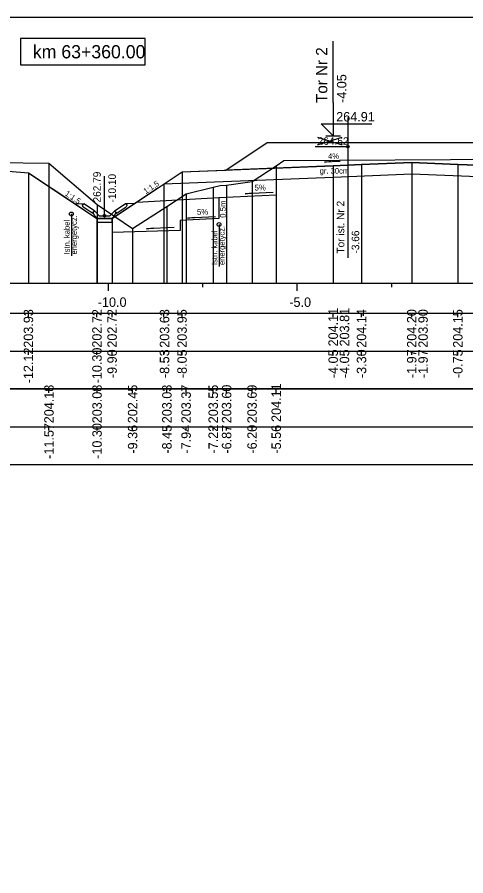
# Model space of a CAD drawing. Extents: x 6516023 to 6560129, y 5513077 to 5529206.
# Drawn here: x 6520843.14 to 6520855.01, y 5514331.26 to 5514354.01 of the extents above; entities that cross this region are included whole.
import ezdxf

# ---------------------------------------------------------------- set-up
doc = ezdxf.new("R2010")
doc.units = 0
for name, color, linetype in [('IR_default', 7, 'Continuous'), ('TOR_PRZEK_P-inne branze', 7, 'Continuous'), ('TOR_PRZEK_P-kable', 7, 'Continuous'), ('TOR_PRZEK_P-komponent', 7, 'Continuous'), ('TOR_PRZEK_P-odwodnienie', 7, 'Continuous'), ('TOR_PRZEK_P-opisy', 7, 'Continuous'), ('TOR_PRZEK_P-schodkowanie+wymiana', 7, 'Continuous'), ('TOR_PRZEK_P-tabelka istniejace', 7, 'Continuous'), ('TOR_PRZEK_P-tabelka projektowane', 7, 'Continuous'), ('TOR_PRZEK_P-teren istniejacy', 7, 'Continuous'), ('TOR_PRZEK_P-tory istniejace', 7, 'Continuous'), ('TOR_PRZEK_P-tory projektowane', 7, 'Continuous'), ('TOR_PRZEK_P-uklad odniesienia', 7, 'Continuous'), ('TOR_PRZEK_P-warstwa ochronna I', 7, 'Continuous'), ('TOR_PRZEK_P-warstwa ochronna II', 7, 'Continuous'), ('TOR_PS_T-skarpy projektowane', 7, 'Continuous'), ('TOR_RAMKI-ramka+tabelka 1', 7, 'Continuous')]:
    doc.layers.add(name, color=color, linetype=linetype)

msp = doc.modelspace()

# ---------------------------------------------------------------- linework, layer by layer
at = {"layer": 'IR_default'}
msp.add_lwpolyline([(6520843.435, 5514349.886), (6520844.665, 5514349.066), (6520844.671, 5514349.062), (6520845.25, 5514348.676), (6520845.254, 5514348.676), (6520845.65, 5514348.676), (6520845.663, 5514348.684), (6520846.863, 5514349.484), (6520846.87, 5514349.489), (6520847.502, 5514349.91), (6520848.65, 5514349.956), (6520848.661, 5514349.956), (6520848.672, 5514349.964), (6520849.752, 5514350.683), (6520849.786, 5514350.683), (6520853.252, 5514350.683), (6520853.796, 5514350.683), (6520853.802, 5514350.683), (6520853.836, 5514350.683), (6520857.302, 5514350.683)], dxfattribs=at)
at = {"layer": 'TOR_PRZEK_P-inne branze'}
msp.add_lwpolyline([(6520834.582, 5514349.573), (6520834.88, 5514349.771), (6520835.455, 5514350.155), (6520835.71, 5514350.175), (6520836.205, 5514350.215), (6520837.309, 5514350.181), (6520839.455, 5514350.117), (6520840.048, 5514350.099), (6520841.205, 5514350.065), (6520841.459, 5514350.044), (6520841.955, 5514350.005), (6520842.454, 5514349.965), (6520843.435, 5514349.886)], dxfattribs=at)
at = {"layer": 'TOR_PRZEK_P-kable'}
for p, q in [((6520844.572, 5514348.793), (6520844.572, 5514347.684)), ((6520848.482, 5514348.514), (6520848.482, 5514347.404))]:
    msp.add_line(p, q, dxfattribs=at)
for centre in [(6520844.572, 5514348.793), (6520848.482, 5514348.514)]:
    msp.add_circle(centre, 0.05, dxfattribs=at)
at = {"layer": 'TOR_PRZEK_P-komponent'}
msp.add_lwpolyline([(6520849.752, 5514350.683), (6520853.252, 5514350.683), (6520853.802, 5514350.683), (6520857.302, 5514350.683), (6520858.385, 5514349.961), (6520855.552, 5514350.074), (6520854.802, 5514350.104), (6520853.582, 5514350.153), (6520852.252, 5514350.1), (6520851.502, 5514350.07), (6520848.661, 5514349.956), (6520848.661, 5514349.956)], close=True, dxfattribs=at)
at = {"layer": 'TOR_PRZEK_P-odwodnienie'}
for p, q in [((6520845.451, 5514348.746), (6520845.451, 5514349.79)), ((6520845.142, 5514348.805), (6520844.88, 5514348.979)), ((6520845.186, 5514348.872), (6520844.906, 5514349.059)), ((6520845.715, 5514348.872), (6520845.996, 5514349.059)), ((6520845.76, 5514348.805), (6520846.021, 5514348.979)), ((6520845.153, 5514348.822), (6520845.142, 5514348.805)), ((6520845.143, 5514348.841), (6520845.191, 5514348.865)), ((6520845.186, 5514348.872), (6520845.178, 5514348.859)), ((6520845.311, 5514348.746), (6520845.191, 5514348.865)), ((6520845.261, 5514348.676), (6520845.641, 5514348.676)), ((6520845.311, 5514348.746), (6520845.591, 5514348.746)), ((6520845.591, 5514348.746), (6520845.711, 5514348.865)), ((6520845.711, 5514348.865), (6520845.758, 5514348.841)), ((6520845.715, 5514348.872), (6520845.724, 5514348.859)), ((6520845.749, 5514348.822), (6520845.76, 5514348.805))]:
    msp.add_line(p, q, dxfattribs=at)
for points in [[(6520846.519, 5514349.239), (6520846.518, 5514349.239), (6520846.519, 5514349.239), (6520846.518, 5514349.238), (6520846.519, 5514349.239), (6520846.519, 5514349.238), (6520846.519, 5514349.239), (6520846.519, 5514349.239)], [(6520844.659, 5514349.07), (6520844.906, 5514349.059)], [(6520844.855, 5514349.032), (6520844.906, 5514349.059)], [(6520844.855, 5514349.032), (6520844.88, 5514348.979)], [(6520846.242, 5514349.07), (6520845.996, 5514349.059)], [(6520846.046, 5514349.032), (6520845.996, 5514349.059)], [(6520846.046, 5514349.032), (6520846.021, 5514348.979)], [(6520845.178, 5514348.859), (6520845.142, 5514348.841)], [(6520845.142, 5514348.841), (6520845.153, 5514348.822)], [(6520845.191, 5514348.746), (6520845.143, 5514348.841)], [(6520845.261, 5514348.676), (6520845.191, 5514348.746)], [(6520845.25, 5514348.676), (6520845.25, 5514348.676), (6520845.25, 5514348.676), (6520845.25, 5514348.675), (6520845.25, 5514348.676), (6520845.251, 5514348.675), (6520845.25, 5514348.676), (6520845.251, 5514348.676)], [(6520845.651, 5514348.676), (6520845.251, 5514348.676), (6520845.251, 5514348.576), (6520845.651, 5514348.576), (6520845.651, 5514348.676)], [(6520845.641, 5514348.676), (6520845.711, 5514348.746)], [(6520845.65, 5514348.676), (6520845.65, 5514348.676), (6520845.65, 5514348.676), (6520845.65, 5514348.675), (6520845.65, 5514348.676), (6520845.651, 5514348.675), (6520845.65, 5514348.676), (6520845.651, 5514348.676)], [(6520845.711, 5514348.746), (6520845.758, 5514348.841)], [(6520845.724, 5514348.859), (6520845.759, 5514348.841)], [(6520845.759, 5514348.841), (6520845.749, 5514348.822)], [(6520845.364, 5514348.469), (6520845.363, 5514348.469), (6520845.364, 5514348.469), (6520845.363, 5514348.468), (6520845.364, 5514348.469), (6520845.364, 5514348.468), (6520845.364, 5514348.469), (6520845.364, 5514348.469)]]:
    msp.add_lwpolyline(points, dxfattribs=at)
msp.add_circle((6520845.451, 5514348.746), 0.035, dxfattribs=at)
at = {"layer": 'TOR_PRZEK_P-opisy'}
msp.add_lwpolyline([(6520851.69, 5514350.183), (6520851.272, 5514350.163), (6520851.44, 5514350.192)], dxfattribs=at)
at = {"layer": 'TOR_PRZEK_P-schodkowanie+wymiana'}
for p, q in [((6520849.995, 5514349.71), (6520849.995, 5514349.293)), ((6520848.478, 5514349.217), (6520846.307, 5514349.097)), ((6520849.995, 5514349.293), (6520848.478, 5514349.217)), ((6520848.478, 5514349.217), (6520848.478, 5514348.674)), ((6520848.478, 5514348.674), (6520847.455, 5514348.623)), ((6520847.455, 5514348.623), (6520847.455, 5514348.351)), ((6520847.455, 5514348.351), (6520845.65, 5514348.302))]:
    msp.add_line(p, q, dxfattribs=at)
at = {"layer": 'TOR_PRZEK_P-tabelka istniejace'}
for p, q in [((6520843.979, 5514344.056), (6520843.979, 5514344.156)), ((6520845.252, 5514344.056), (6520845.252, 5514344.156)), ((6520846.194, 5514344.056), (6520846.194, 5514344.156)), ((6520847.101, 5514344.056), (6520847.101, 5514344.156)), ((6520847.609, 5514344.056), (6520847.609, 5514344.156)), ((6520848.327, 5514344.056), (6520848.327, 5514344.156)), ((6520848.681, 5514344.056), (6520848.681, 5514344.156)), ((6520849.355, 5514344.056), (6520849.355, 5514344.156)), ((6520849.995, 5514344.056), (6520849.995, 5514344.156)), ((6520811.752, 5514343.156), (6520895.552, 5514343.156)), ((6520843.979, 5514343.056), (6520843.979, 5514343.156)), ((6520845.252, 5514343.056), (6520845.252, 5514343.156)), ((6520846.194, 5514343.056), (6520846.194, 5514343.156)), ((6520847.101, 5514343.056), (6520847.101, 5514343.156)), ((6520847.609, 5514343.056), (6520847.609, 5514343.156)), ((6520848.327, 5514343.056), (6520848.327, 5514343.156)), ((6520848.681, 5514343.056), (6520848.681, 5514343.156)), ((6520849.355, 5514343.056), (6520849.355, 5514343.156)), ((6520849.995, 5514343.056), (6520849.995, 5514343.156))]:
    msp.add_line(p, q, dxfattribs=at)
for points in [[(6520843.979, 5514350.136), (6520843.979, 5514347.156), (6520843.979, 5514347.026), (6520843.979, 5514346.956)], [(6520849.995, 5514350.066), (6520849.995, 5514347.156), (6520849.995, 5514347.026), (6520849.995, 5514346.956)], [(6520849.355, 5514349.648), (6520849.355, 5514347.156), (6520849.355, 5514347.026), (6520849.355, 5514346.956)], [(6520848.327, 5514349.506), (6520848.327, 5514347.156), (6520848.327, 5514347.026), (6520848.327, 5514346.956)], [(6520848.681, 5514349.558), (6520848.681, 5514347.156), (6520848.681, 5514347.026), (6520848.681, 5514346.956)], [(6520847.609, 5514349.327), (6520847.609, 5514347.156), (6520847.609, 5514347.026), (6520847.609, 5514346.956)], [(6520845.252, 5514349.04), (6520845.252, 5514347.156), (6520845.252, 5514347.026), (6520845.252, 5514346.956)], [(6520847.101, 5514348.986), (6520847.101, 5514347.156), (6520847.101, 5514347.026), (6520847.101, 5514346.956)], [(6520846.194, 5514348.409), (6520846.194, 5514347.156), (6520846.194, 5514347.026), (6520846.194, 5514346.956)]]:
    msp.add_lwpolyline(points, dxfattribs=at)
msp.add_lwpolyline([(6520811.752, 5514344.156), (6520811.752, 5514342.156), (6520895.552, 5514342.156), (6520895.552, 5514344.156)], close=True, dxfattribs=at)
at = {"layer": 'TOR_PRZEK_P-tabelka projektowane'}
for p, q in [((6520843.435, 5514346.056), (6520843.435, 5514346.156)), ((6520845.25, 5514346.056), (6520845.25, 5514346.156)), ((6520845.65, 5514346.056), (6520845.65, 5514346.156)), ((6520847.023, 5514346.056), (6520847.023, 5514346.156)), ((6520847.502, 5514346.056), (6520847.502, 5514346.156)), ((6520851.502, 5514346.056), (6520851.502, 5514346.156)), ((6520852.252, 5514346.056), (6520852.252, 5514346.156)), ((6520853.582, 5514346.056), (6520853.582, 5514346.156)), ((6520854.802, 5514346.056), (6520854.802, 5514346.156)), ((6520811.752, 5514345.156), (6520895.552, 5514345.156)), ((6520843.435, 5514345.056), (6520843.435, 5514345.156)), ((6520845.25, 5514345.056), (6520845.25, 5514345.156)), ((6520845.65, 5514345.056), (6520845.65, 5514345.156)), ((6520847.023, 5514345.056), (6520847.023, 5514345.156)), ((6520847.502, 5514345.056), (6520847.502, 5514345.156)), ((6520851.502, 5514345.056), (6520851.502, 5514345.156)), ((6520852.252, 5514345.056), (6520852.252, 5514345.156)), ((6520853.582, 5514345.056), (6520853.582, 5514345.156)), ((6520854.802, 5514345.056), (6520854.802, 5514345.156))]:
    msp.add_line(p, q, dxfattribs=at)
for points in [[(6520851.502, 5514350.07), (6520851.502, 5514347.156), (6520851.502, 5514347.026), (6520851.502, 5514346.956)], [(6520852.252, 5514350.1), (6520852.252, 5514347.156), (6520852.252, 5514347.026), (6520852.252, 5514346.956)], [(6520853.582, 5514350.153), (6520853.582, 5514347.156), (6520853.582, 5514347.026), (6520853.582, 5514346.956)], [(6520854.802, 5514350.104), (6520854.802, 5514347.156), (6520854.802, 5514347.026), (6520854.802, 5514346.956)], [(6520843.435, 5514349.886), (6520843.435, 5514347.156), (6520843.435, 5514347.026), (6520843.435, 5514346.956)], [(6520847.502, 5514349.91), (6520847.502, 5514347.156), (6520847.502, 5514347.026), (6520847.502, 5514346.956)], [(6520853.582, 5514349.853), (6520853.582, 5514347.156), (6520853.582, 5514347.026), (6520853.582, 5514346.956)], [(6520847.023, 5514349.591), (6520847.023, 5514347.156), (6520847.023, 5514347.026), (6520847.023, 5514346.956)], [(6520851.502, 5514349.77), (6520851.502, 5514347.156), (6520851.502, 5514347.026), (6520851.502, 5514346.956)], [(6520845.25, 5514348.676), (6520845.25, 5514347.156), (6520845.25, 5514347.026), (6520845.25, 5514346.956)], [(6520845.65, 5514348.676), (6520845.65, 5514347.156), (6520845.65, 5514347.026), (6520845.65, 5514346.956)]]:
    msp.add_lwpolyline(points, dxfattribs=at)
msp.add_lwpolyline([(6520811.752, 5514346.156), (6520811.752, 5514344.156), (6520895.552, 5514344.156), (6520895.552, 5514346.156)], close=True, dxfattribs=at)
at = {"layer": 'TOR_PRZEK_P-teren istniejacy'}
msp.add_lwpolyline([(6520842.602, 5514350.158), (6520843.979, 5514350.136), (6520845.252, 5514349.04), (6520846.194, 5514348.409), (6520847.101, 5514348.986), (6520847.609, 5514349.327), (6520848.327, 5514349.506), (6520848.513, 5514349.543), (6520848.681, 5514349.558), (6520849.355, 5514349.648), (6520849.995, 5514350.066), (6520850.196, 5514350.21), (6520856.079, 5514350.241)], dxfattribs=at)
at = {"layer": 'TOR_PRZEK_P-tory istniejace'}
for p, q in [((6520851.891, 5514351.349), (6520851.891, 5514347.629)), ((6520851.092, 5514350.621), (6520851.744, 5514350.824)), ((6520851.092, 5514350.824), (6520851.744, 5514350.621)), ((6520851.892, 5514350.574), (6520851.026, 5514350.574))]:
    msp.add_line(p, q, dxfattribs=at)
msp.add_circle((6520851.892, 5514350.574), 0.035, dxfattribs=at)
at = {"layer": 'TOR_PRZEK_P-tory projektowane'}
for p, q in [((6520851.502, 5514351.741), (6520851.502, 5514353.373)), ((6520851.502, 5514351.741), (6520851.502, 5514350.863)), ((6520851.502, 5514350.863), (6520851.182, 5514351.182)), ((6520851.182, 5514351.182), (6520852.527, 5514351.182)), ((6520851.31, 5514350.863), (6520851.693, 5514350.863))]:
    msp.add_line(p, q, dxfattribs=at)
at = {"layer": 'TOR_PRZEK_P-uklad odniesienia'}
for p, q in [((6520815.552, 5514346.956), (6520895.552, 5514346.956)), ((6520845.552, 5514346.756), (6520845.552, 5514346.956)), ((6520848.052, 5514346.856), (6520848.052, 5514346.956)), ((6520850.552, 5514346.756), (6520850.552, 5514346.956)), ((6520853.052, 5514346.856), (6520853.052, 5514346.956))]:
    msp.add_line(p, q, dxfattribs=at)
msp.add_lwpolyline([(6520846.525, 5514353.44), (6520843.225, 5514353.44), (6520843.225, 5514352.74), (6520846.525, 5514352.74)], close=True, dxfattribs=at)
at = {"layer": 'TOR_PRZEK_P-warstwa ochronna I'}
msp.add_lwpolyline([(6520847.023, 5514349.591), (6520851.502, 5514349.77), (6520853.582, 5514349.853), (6520855.552, 5514349.774), (6520858.099, 5514349.672)], dxfattribs=at)
at = {"layer": 'TOR_PRZEK_P-warstwa ochronna II'}
msp.add_lwpolyline([(6520843.435, 5514349.886), (6520845.25, 5514348.676), (6520845.65, 5514348.676), (6520847.502, 5514349.91), (6520851.502, 5514350.07), (6520852.252, 5514350.1), (6520853.582, 5514350.153), (6520854.802, 5514350.104), (6520855.552, 5514350.074), (6520858.385, 5514349.961), (6520859.552, 5514349.914), (6520860.03, 5514349.595), (6520864.793, 5514349.405), (6520865.511, 5514348.926), (6520865.911, 5514348.926), (6520866.988, 5514349.644)], dxfattribs=at)
at = {"layer": 'TOR_PS_T-skarpy projektowane'}
for points in [[(6520849.91, 5514349.363), (6520849.174, 5514349.323), (6520849.347, 5514349.354)], [(6520848.385, 5514348.719), (6520847.649, 5514348.679), (6520847.822, 5514348.71)], [(6520847.297, 5514348.437), (6520846.562, 5514348.397), (6520846.734, 5514348.428)]]:
    msp.add_lwpolyline(points, dxfattribs=at)
at = {"layer": 'TOR_RAMKI-ramka+tabelka 1'}
msp.add_lwpolyline([(6520722.102, 5514354.006), (6520969.602, 5514354.006), (6520969.602, 5514262.506), (6520722.102, 5514262.506)], close=True, dxfattribs=at)

# ---------------------------------------------------------------- texts
at = {"layer": 'TOR_PRZEK_P-kable'}
for s, p in [('energetycz.', (6520844.721, 5514347.72)), ('Istn. kabel', (6520844.527, 5514347.72)), ('energetycz.', (6520848.631, 5514347.44)), ('Istn. kabel', (6520848.437, 5514347.44))]:
    msp.add_text(s, height=0.14999, rotation=90.0511, dxfattribs=at).set_placement(p)
at = {"layer": 'TOR_PRZEK_P-odwodnienie'}
for s, p in [('262.79', (6520845.351, 5514349.096)), ('-10.10', (6520845.751, 5514349.096))]:
    msp.add_text(s, height=0.2, rotation=90, dxfattribs=at).set_placement(p)
at = {"layer": 'TOR_PRZEK_P-opisy'}
for s, rotation, p in [('4%', 0.1515, (6520851.367, 5514350.248)), ('1:1,5', 34.0701, (6520846.543, 5514349.312)), ('1:1,5', 325.9299, (6520844.386, 5514349.297))]:
    msp.add_text(s, height=0.15, rotation=rotation, dxfattribs=at).set_placement(p)
at = {"layer": 'TOR_PRZEK_P-schodkowanie+wymiana'}
msp.add_text('0,5m', height=0.1545, rotation=90, dxfattribs=at).set_placement((6520848.66, 5514348.69))
at = {"layer": 'TOR_PRZEK_P-tabelka istniejace'}
for s, p in [('204.18', (6520844.104, 5514343.247)), ('203.08', (6520845.377, 5514343.247)), ('202.45', (6520846.319, 5514343.247)), ('203.03', (6520847.226, 5514343.248)), ('203.37', (6520847.734, 5514343.248)), ('203.55', (6520848.452, 5514343.247)), ('203.60', (6520848.806, 5514343.248)), ('203.69', (6520849.48, 5514343.248)), ('204.11', (6520850.12, 5514343.282)), ('-11.57', (6520844.104, 5514342.304)), ('-10.30', (6520845.377, 5514342.304)), ('-9.36', (6520846.319, 5514342.443)), ('-8.45', (6520847.226, 5514342.443)), ('-7.94', (6520847.734, 5514342.444)), ('-7.22', (6520848.452, 5514342.446)), ('-6.87', (6520848.806, 5514342.444)), ('-6.20', (6520849.48, 5514342.444)), ('-5.56', (6520850.12, 5514342.443))]:
    msp.add_text(s, height=0.25, rotation=90, dxfattribs=at).set_placement(p)
at = {"layer": 'TOR_PRZEK_P-tabelka projektowane'}
for s, p in [('203.93', (6520843.56, 5514345.248)), ('202.72', (6520845.375, 5514345.25)), ('202.72', (6520845.775, 5514345.25)), ('203.63', (6520847.164, 5514345.248)), ('203.95', (6520847.627, 5514345.247)), ('204.11', (6520851.627, 5514345.282)), ('203.81', (6520851.927, 5514345.282)), ('204.14', (6520852.377, 5514345.248)), ('204.20', (6520853.707, 5514345.248)), ('203.90', (6520854.007, 5514345.248)), ('204.15', (6520854.927, 5514345.247)), ('-12.12', (6520843.56, 5514344.306)), ('-10.30', (6520845.375, 5514344.304)), ('-9.90', (6520845.775, 5514344.444)), ('-8.53', (6520847.164, 5514344.444)), ('-8.05', (6520847.627, 5514344.443)), ('-4.05', (6520851.627, 5514344.443)), ('-4.05', (6520851.927, 5514344.443)), ('-3.30', (6520852.377, 5514344.444)), ('-1.97', (6520853.707, 5514344.444)), ('-1.97', (6520854.007, 5514344.444)), ('-0.75', (6520854.927, 5514344.443))]:
    msp.add_text(s, height=0.25, rotation=90, dxfattribs=at).set_placement(p)
at = {"layer": 'TOR_PRZEK_P-tory istniejace'}
msp.add_text('264.62', height=0.2, dxfattribs=at).set_placement((6520851.092, 5514350.624))
for s, rotation, p in [('Tor ist. Nr 2', 90.0511, (6520851.798, 5514347.744)), ('-3.66', 90, (6520852.192, 5514347.744))]:
    msp.add_text(s, height=0.2, rotation=rotation, dxfattribs=at).set_placement(p)
at = {"layer": 'TOR_PRZEK_P-tory projektowane'}
for s, height, p in [('Tor Nr 2', 0.3, (6520851.347, 5514351.735)), ('-4.05', 0.25, (6520851.852, 5514351.733))]:
    msp.add_text(s, height=height, rotation=90, dxfattribs=at).set_placement(p)
msp.add_text('264.91', height=0.25, dxfattribs=at).set_placement((6520851.582, 5514351.243))
at = {"layer": 'TOR_PRZEK_P-uklad odniesienia'}
for s, height, p in [('km 63+360.00', 0.35, (6520843.553, 5514352.915)), ('-10.0', 0.25, (6520845.271, 5514346.331)), ('-5.0', 0.25, (6520850.341, 5514346.331))]:
    msp.add_text(s, height=height, dxfattribs=at).set_placement(p)
at = {"layer": 'TOR_PRZEK_P-warstwa ochronna I'}
msp.add_text('gr. 30cm', height=0.15, dxfattribs=at).set_placement((6520851.146, 5514349.86))
at = {"layer": 'TOR_PS_T-skarpy projektowane'}
for p in [(6520849.421, 5514349.414), (6520847.896, 5514348.77)]:
    msp.add_text('5%', height=0.1545, dxfattribs=at).set_placement(p)

doc.saveas('drawing.dxf')
